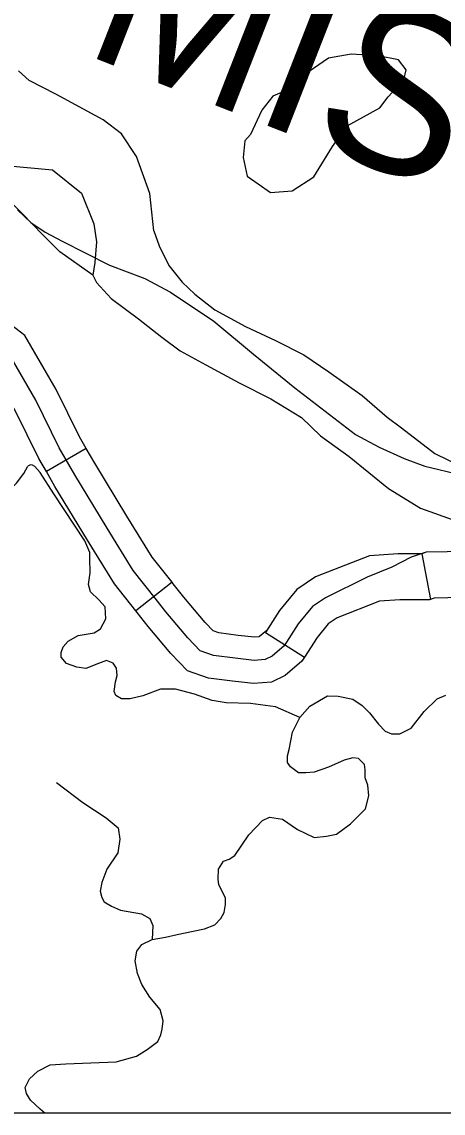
# Model space of a CAD drawing. Extents: x 8749 to 11879, y 13275 to 15339.
# Drawn here: x 10428.5 to 10455.9, y 13439.9 to 13510.8 of the extents above; entities that cross this region are included whole.
import ezdxf

# ---------------------------------------------------------------- set-up
doc = ezdxf.new("R2010")
doc.units = 0
for name, color, linetype in [('Level 2', 7, 'Continuous'), ('Level 32', 7, 'Continuous'), ('Level 35', 7, 'Continuous'), ('Level 46', 7, 'Continuous'), ('Level 9', 7, 'Continuous'), ('R_Draft', 7, 'Continuous')]:
    doc.layers.add(name, color=color, linetype=linetype)

msp = doc.modelspace()

# ---------------------------------------------------------------- linework, layer by layer
at = {"layer": 'Level 2'}
msp.add_lwpolyline([(10428.192, 13498.597), (10429.07, 13497.772), (10429.984, 13497.14), (10431.091, 13496.56), (10434.165, 13494.998), (10436.466, 13494.137), (10438.135, 13493.242), (10440.963, 13491.363), (10443.527, 13489.22), (10446.232, 13487.025), (10450.167, 13483.987), (10451.713, 13483.162), (10453.329, 13482.424), (10454.682, 13481.933), (10459.407, 13480.809)], dxfattribs=at)
msp.add_lwpolyline([(10428.192, 13498.597), (10429.07, 13497.772), (10429.984, 13497.14), (10431.091, 13496.56), (10434.165, 13494.998), (10436.466, 13494.137), (10438.135, 13493.242), (10440.963, 13491.363), (10443.527, 13489.22), (10446.232, 13487.025), (10450.167, 13483.987), (10451.713, 13483.162), (10453.329, 13482.424), (10454.682, 13481.933), (10459.407, 13480.809)], dxfattribs=at)
at = {"layer": 'Level 32'}
for p, q in [((10432.668, 13483.075), (10430.068, 13481.58)), ((10454.481, 13476.243), (10455.033, 13473.264)), ((10438.239, 13474.382), (10435.886, 13472.52)), ((10444.32, 13471.127), (10446.851, 13469.516))]:
    msp.add_line(p, q, dxfattribs=at)
for points in [[(10432.668, 13483.075), (10432.23, 13483.838), (10430.713, 13486.929), (10428.68, 13490.431), (10427.254, 13491.508), (10425.918, 13492.024)], [(10430.068, 13481.58), (10429.58, 13482.428), (10428.066, 13485.513), (10426.389, 13488.402), (10425.782, 13488.861), (10424.837, 13489.225)], [(10438.239, 13474.382), (10436.951, 13476.01), (10435.306, 13478.68), (10433.213, 13482.129), (10432.668, 13483.075)], [(10435.886, 13472.52), (10434.489, 13474.286), (10432.746, 13477.115), (10430.63, 13480.603), (10430.068, 13481.58)], [(10454.481, 13476.243), (10452.944, 13476.234), (10451.078, 13476.113), (10447.565, 13474.745), (10446.354, 13473.92), (10445.232, 13472.559), (10444.32, 13471.127)], [(10464.596, 13476.231), (10464.513, 13476.246), (10462.819, 13476.3), (10461.428, 13476.442), (10458.896, 13476.389), (10456.132, 13476.371), (10454.758, 13476.335), (10454.481, 13476.243)], [(10444.397, 13471.247), (10443.924, 13470.849), (10443.883, 13470.829), (10443.608, 13470.808), (10442.535, 13470.933), (10441.289, 13471.091), (10440.905, 13471.225), (10440.386, 13471.768), (10439.006, 13473.408), (10438.324, 13474.274), (10438.239, 13474.382)], [(10455.159, 13473.306), (10454.976, 13473.245), (10453.049, 13473.234), (10451.734, 13473.149), (10448.972, 13472.073), (10448.397, 13471.682), (10447.664, 13470.793), (10446.851, 13469.516)], [(10464.307, 13473.251), (10462.618, 13473.304), (10461.306, 13473.439), (10458.937, 13473.389), (10456.18, 13473.371), (10455.284, 13473.348), (10455.033, 13473.264)], [(10446.851, 13469.516), (10446.68, 13469.248), (10445.584, 13468.326), (10444.697, 13467.882), (10443.546, 13467.795), (10442.173, 13467.955), (10440.601, 13468.155), (10439.237, 13468.628), (10438.152, 13469.763), (10436.678, 13471.514), (10435.969, 13472.416), (10435.886, 13472.52)]]:
    msp.add_lwpolyline(points, dxfattribs=at)
at = {"layer": 'Level 35'}
for points in [[(10448.672, 13502.71), (10449.63, 13504.072), (10451.747, 13505.233), (10452.301, 13505.939), (10453.31, 13507.049), (10453.461, 13507.705), (10452.957, 13508.361), (10451.646, 13508.614), (10449.882, 13508.714), (10448.42, 13508.462), (10446.807, 13507.352), (10445.748, 13506.393), (10444.79, 13505.99), (10444.084, 13505.081), (10443.336, 13503.497), (10442.983, 13503.093), (10442.874, 13502.003), (10443.126, 13500.792), (10443.832, 13500.287), (10444.639, 13499.732), (10446.05, 13499.833), (10447.462, 13500.742), (10448.672, 13502.71)], [(10433.1, 13494.35), (10430.95, 13495.865), (10429.872, 13496.944), (10428.47, 13498.374), (10427.041, 13499.778), (10425.936, 13500.668), (10425.037, 13501.263)], [(10423.943, 13477.887), (10425.079, 13478.615), (10426.049, 13479.263), (10427.289, 13480.018), (10428.125, 13480.828), (10428.61, 13481.449), (10428.874, 13481.94)], [(10432.899, 13476.313), (10432.581, 13477.077), (10430.566, 13480.135), (10429.675, 13481.515), (10429.314, 13481.918), (10429.166, 13482.003), (10429.039, 13482.024), (10428.874, 13481.94)], [(10446.553, 13465.592), (10444.963, 13466.293), (10443.345, 13466.509), (10441.754, 13466.536), (10440.838, 13466.698), (10439.705, 13467.103), (10438.465, 13467.427), (10437.495, 13467.427), (10436.336, 13466.995), (10435.527, 13466.806), (10434.961, 13466.806), (10434.583, 13467.022), (10434.475, 13467.292), (10434.556, 13467.913), (10434.664, 13468.317), (10434.637, 13468.803), (10434.421, 13469.127), (10433.99, 13469.289), (10433.451, 13469.1), (10432.642, 13468.776), (10432.049, 13468.857), (10431.375, 13469.1), (10431.025, 13469.505), (10431.025, 13469.828), (10431.159, 13470.179), (10431.483, 13470.557), (10432.13, 13470.935), (10433.181, 13471.097), (10433.586, 13471.356), (10433.936, 13472.004), (10433.909, 13472.408), (10433.882, 13472.786), (10433.478, 13473.245), (10432.939, 13473.758), (10432.804, 13474.243), (10432.917, 13474.999), (10432.89, 13475.943), (10432.899, 13476.313)], [(10446.553, 13465.592), (10447.197, 13466.322), (10448.356, 13466.997), (10449.03, 13466.97), (10450.001, 13466.781), (10450.594, 13466.376), (10451.079, 13465.891), (10451.672, 13465.162), (10452.104, 13464.703), (10452.508, 13464.541), (10453.047, 13464.541), (10453.775, 13464.892), (10454.638, 13465.972), (10455.474, 13466.808), (10456.04, 13467.051)], [(10442.312, 13456.628), (10443.237, 13457.955), (10444.127, 13458.899), (10444.585, 13459.115), (10445.421, 13458.98), (10446.391, 13458.306), (10447.47, 13457.793), (10448.279, 13457.874), (10448.926, 13458.009), (10449.842, 13458.683), (10450.813, 13459.655), (10451.029, 13460.491), (10450.975, 13461.193), (10450.786, 13461.679), (10450.786, 13462.192), (10450.759, 13462.542), (10450.355, 13462.92), (10450.004, 13462.974), (10449.438, 13462.812), (10448.413, 13462.353), (10447.47, 13462.03), (10446.931, 13462.003), (10446.472, 13462.003), (10445.933, 13462.38), (10445.744, 13462.677), (10445.744, 13463.109), (10445.852, 13463.514), (10446.068, 13464.647), (10446.553, 13465.592)], [(10430.72, 13461.371), (10432.445, 13460.075), (10433.955, 13459.077), (10434.737, 13458.429), (10434.845, 13457.673), (10434.71, 13456.783), (10434.009, 13455.731), (10433.685, 13454.867), (10433.578, 13454.3), (10433.685, 13453.895), (10433.82, 13453.599), (10434.305, 13453.329), (10434.899, 13453.059), (10436.247, 13452.816), (10436.786, 13452.519), (10437.001, 13452.06), (10436.948, 13451.15)], [(10441.255, 13455.685), (10441.261, 13455.738), (10441.585, 13456.251), (10441.962, 13456.386), (10442.312, 13456.628)], [(10437.669, 13445.87), (10437.46, 13446.617), (10436.786, 13447.399), (10436.274, 13448.236), (10436.004, 13448.938), (10435.842, 13449.774), (10435.95, 13450.395), (10436.274, 13450.827), (10436.948, 13451.15), (10437.81, 13451.312), (10438.565, 13451.474), (10439.617, 13451.69), (10440.344, 13451.852), (10441.018, 13452.122), (10441.423, 13452.527), (10441.638, 13452.904), (10441.719, 13453.444), (10441.719, 13453.876), (10441.288, 13454.712), (10441.234, 13455.09), (10441.261, 13455.738)], [(10429.975, 13439.866), (10429.668, 13440.124), (10429.048, 13440.718), (10428.779, 13441.149), (10428.698, 13441.527), (10428.967, 13442.094), (10429.507, 13442.607), (10430.315, 13443.011), (10431.34, 13443.065), (10432.957, 13443.146), (10434.602, 13443.2), (10435.923, 13443.578), (10436.624, 13444.01), (10437.325, 13444.523), (10437.514, 13444.954), (10437.595, 13445.332), (10437.669, 13445.87)]]:
    msp.add_lwpolyline(points, dxfattribs=at)
at = {"layer": 'Level 46'}
msp.add_lwpolyline([(10456.132, 13476.371), (10454.758, 13476.335), (10453.795, 13476.014), (10452.529, 13475.371), (10450.924, 13474.711), (10448.214, 13473.372), (10447.376, 13472.801), (10446.448, 13471.676), (10445.539, 13470.248), (10444.754, 13469.587), (10444.29, 13469.355), (10443.577, 13469.302), (10442.354, 13469.444), (10440.945, 13469.623), (10440.071, 13469.926), (10439.269, 13470.765), (10437.842, 13472.461), (10437.147, 13473.345), (10435.72, 13475.148), (10434.026, 13477.897), (10431.921, 13481.366), (10430.905, 13483.133), (10429.389, 13486.221), (10427.535, 13489.417)], dxfattribs=at)
at = {"layer": 'Level 9'}
for points in [[(10437.057, 13497.227), (10436.805, 13499.667), (10435.919, 13502.073), (10434.957, 13503.543), (10433.768, 13504.455), (10430.68, 13506.127), (10428.958, 13507.014), (10428.252, 13507.647)], [(10437.057, 13497.227), (10436.805, 13499.667), (10435.919, 13502.073), (10434.957, 13503.543), (10433.768, 13504.455), (10430.68, 13506.127), (10428.958, 13507.014), (10428.252, 13507.647)], [(10427.417, 13501.491), (10430.477, 13501.212), (10432.35, 13499.692), (10433.16, 13497.69), (10433.337, 13496.525), (10433.226, 13495.183)], [(10427.417, 13501.491), (10430.477, 13501.212), (10432.35, 13499.692), (10433.16, 13497.69), (10433.337, 13496.525), (10433.226, 13495.183)], [(10437.057, 13497.227), (10437.41, 13496.268), (10438.04, 13494.981), (10438.897, 13493.896), (10439.729, 13493.114), (10441.014, 13492.105), (10443.006, 13491.02), (10444.972, 13490.111), (10446.812, 13489.178), (10448.425, 13488.068), (10450.593, 13486.529), (10452.231, 13485.116), (10453.164, 13484.435)], [(10437.057, 13497.227), (10437.41, 13496.268), (10438.04, 13494.981), (10438.897, 13493.896), (10439.729, 13493.114), (10441.014, 13492.105), (10443.006, 13491.02), (10444.972, 13490.111), (10446.812, 13489.178), (10448.425, 13488.068), (10450.593, 13486.529), (10452.231, 13485.116), (10453.164, 13484.435)], [(10433.226, 13495.183), (10433.1, 13494.35), (10433.327, 13493.871), (10434.284, 13492.836), (10436.049, 13491.524), (10437.586, 13490.313), (10438.771, 13489.43), (10440.435, 13488.522), (10442.602, 13487.361), (10444.669, 13486.302), (10446.66, 13485.091), (10447.896, 13483.905), (10449.761, 13482.567), (10452.307, 13480.473)], [(10433.226, 13495.183), (10433.1, 13494.35), (10433.327, 13493.871), (10434.284, 13492.836), (10436.049, 13491.524), (10437.586, 13490.313), (10438.771, 13489.43), (10440.435, 13488.522), (10442.602, 13487.361), (10444.669, 13486.302), (10446.66, 13485.091), (10447.896, 13483.905), (10449.761, 13482.567), (10452.307, 13480.473)], [(10453.164, 13484.435), (10455.324, 13482.757), (10457.012, 13481.924), (10459.281, 13481.344), (10463.264, 13480.738), (10466.742, 13480.637), (10469.162, 13480.637), (10470.447, 13480.839), (10472.59, 13481.621), (10476.522, 13482.53)], [(10453.164, 13484.435), (10455.324, 13482.757), (10457.012, 13481.924), (10459.281, 13481.344), (10463.264, 13480.738), (10466.742, 13480.637), (10469.162, 13480.637), (10470.447, 13480.839), (10472.59, 13481.621), (10476.522, 13482.53)], [(10452.307, 13480.473), (10454.391, 13479.199), (10456.76, 13478.366), (10459.886, 13477.382), (10462.154, 13477.004), (10463.969, 13477.029), (10467.422, 13477.08), (10470.447, 13477.155), (10472.741, 13477.559), (10474.228, 13477.584), (10475.236, 13477.357), (10476.043, 13477.357), (10477.152, 13477.685), (10478.463, 13477.988), (10480.051, 13478.493), (10481.513, 13478.77), (10482.823, 13478.644), (10484.336, 13478.266), (10486.1, 13477.458)], [(10452.307, 13480.473), (10454.391, 13479.199), (10456.76, 13478.366), (10459.886, 13477.382), (10462.154, 13477.004), (10463.969, 13477.029), (10467.422, 13477.08), (10470.447, 13477.155), (10472.741, 13477.559), (10474.228, 13477.584), (10475.236, 13477.357), (10476.043, 13477.357), (10477.152, 13477.685), (10478.463, 13477.988), (10480.051, 13478.493), (10481.513, 13478.77), (10482.823, 13478.644), (10484.336, 13478.266), (10486.1, 13477.458)]]:
    msp.add_lwpolyline(points, dxfattribs=at)
at = {"layer": 'R_Draft'}
msp.add_lwpolyline([(9678.086, 14456.301), (10959.718, 14456.301), (10959.718, 13439.866), (9678.086, 13439.866)], close=True, dxfattribs=at)

# ---------------------------------------------------------------- texts
at = {"layer": 'Level 9'}
msp.add_text('MISSOURI', height=10.56, rotation=338.64334, dxfattribs=at).set_placement((10432.276, 13508.827))

doc.saveas('drawing.dxf')
